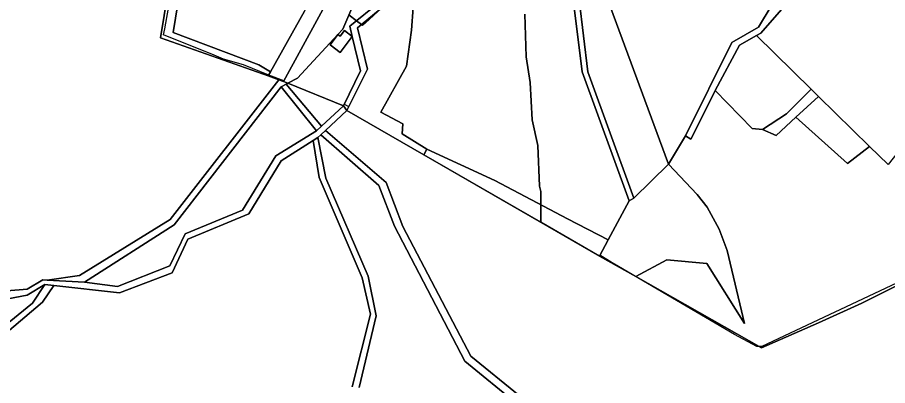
# Model space of a CAD drawing. Extents: x -477304 to -465429, y -1159113 to -1149210.
# Drawn here: x -471947.6 to -471512.5, y -1157745.6 to -1157561.7 of the extents above; entities that cross this region are included whole.
import ezdxf

# ---------------------------------------------------------------- set-up
doc = ezdxf.new("R2010")
doc.units = 0
for name, color, linetype in [('BPEJ_s', 7, 'Continuous'), ('orna_s', 7, 'Continuous'), ('ostatni_s', 7, 'Continuous'), ('PUPFL_s', 7, 'Continuous'), ('trav_porost_s', 7, 'Continuous'), ('voda_s', 7, 'Continuous')]:
    doc.layers.add(name, color=color, linetype=linetype)

msp = doc.modelspace()

# ---------------------------------------------------------------- linework, layer by layer
at = {"layer": 'BPEJ_s'}
for points in [[(-471693.79, -1157560.12), (-471693.15, -1157581.39), (-471691.24, -1157594.15), (-471690.7, -1157603.5), (-471690.17, -1157612.86), (-471687.41, -1157625.62), (-471686.56, -1157646.04), (-471685.92, -1157648.59), (-471685.92, -1157655.2), (-471685.92, -1157663.42), (-471685.92, -1157663.92), (-471744.37, -1157630.27), (-471782.79, -1157608.16), (-471781.89, -1157606.35), (-471784.11, -1157604.97), (-471784.51, -1157605.8), (-471812.42, -1157594.56), (-471814.49, -1157593.73), (-471814.33, -1157593.43), (-471821.86, -1157590.45), (-471834.58, -1157585.43), (-471844.58, -1157582.45), (-471849.19, -1157580.6), (-471874.5, -1157570.43), (-471873.93, -1157567.35), (-471872.01, -1157557.14)], [(-471502.38, -1157691.77), (-471575.33, -1157726.01), (-471576.93, -1157726.01), (-471577.88, -1157726.01), (-471588.94, -1157720.05), (-471647.07, -1157686.14), (-471650.19, -1157684.32), (-471656.31, -1157680.45), (-471656.52, -1157680.84), (-471685.92, -1157663.92), (-471744.37, -1157630.27), (-471782.79, -1157608.16), (-471781.89, -1157606.35), (-471784.11, -1157604.97), (-471784.51, -1157605.8), (-471812.42, -1157594.56), (-471814.49, -1157593.73), (-471814.33, -1157593.43), (-471821.86, -1157590.45), (-471834.58, -1157585.43), (-471844.58, -1157582.45), (-471849.19, -1157580.6), (-471874.5, -1157570.43), (-471873.93, -1157567.35), (-471872.01, -1157557.14)], [(-471765.16, -1157556.74), (-471771.63, -1157562.67), (-471774.98, -1157565.74), (-471775.56, -1157565.29), (-471778.01, -1157563.38), (-471781.85, -1157560.39)], [(-471781.85, -1157560.39), (-471778.01, -1157563.38), (-471775.56, -1157565.29), (-471774.98, -1157565.74), (-471771.63, -1157562.67), (-471765.16, -1157556.74)], [(-471685.92, -1157663.92), (-471685.92, -1157663.42), (-471685.92, -1157655.2), (-471685.92, -1157648.59), (-471686.56, -1157646.04), (-471687.41, -1157625.62), (-471690.17, -1157612.86), (-471690.7, -1157603.5), (-471691.24, -1157594.15), (-471693.15, -1157581.39), (-471693.79, -1157560.12)], [(-471502.38, -1157691.77), (-471575.33, -1157726.01), (-471576.93, -1157726.01), (-471577.88, -1157726.01), (-471588.94, -1157720.05), (-471647.07, -1157686.14), (-471650.19, -1157684.32), (-471656.31, -1157680.45), (-471656.52, -1157680.84), (-471685.92, -1157663.92)]]:
    msp.add_lwpolyline(points, dxfattribs=at)
at = {"layer": 'orna_s'}
for points in [[(-471547.05, -1157601.11), (-471550.71, -1157597.52), (-471578.01, -1157570.79), (-471575.79, -1157569.55), (-471551.61, -1157541.71), (-471517.22, -1157482.14), (-471505.29, -1157473.28), (-471505.08, -1157470.14), (-471478.05, -1157473.4), (-471477.93, -1157477.66), (-471474.94, -1157588.42), (-471478.16, -1157592.2), (-471512.23, -1157635.18), (-471521.57, -1157626.07)], [(-471791.23, -1157575.31), (-471786.11, -1157579.15), (-471780.16, -1157571.23), (-471776.02, -1157588.31), (-471784.51, -1157605.8), (-471812.42, -1157594.56), (-471807.47, -1157591.99), (-471787.38, -1157570.19)], [(-471598.66, -1157598.26), (-471586.44, -1157575.51), (-471578.01, -1157570.79), (-471550.71, -1157597.52), (-471562.98, -1157609.83), (-471574.96, -1157617.7), (-471580.24, -1157617.21)]]:
    msp.add_lwpolyline(points, close=True, dxfattribs=at)
at = {"layer": 'ostatni_s'}
for points in [[(-471676.72, -1157500.73), (-471687.37, -1157474.86), (-471712.04, -1157432.74), (-471709.92, -1157430.51), (-471707.87, -1157432.89), (-471707.84, -1157436.21), (-471692.47, -1157453.73), (-471673.84, -1157483.89), (-471670.06, -1157505.04), (-471622.06, -1157634.93), (-471639.34, -1157652.02), (-471662.42, -1157588.78), (-471668.85, -1157534.83)], [(-471788.91, -1157531.81), (-471771.39, -1157500.99), (-471769.51, -1157497.69), (-471767.22, -1157493.66), (-471763.27, -1157486.72), (-471763.97, -1157501.31), (-471796.86, -1157561.38), (-471814.49, -1157593.73), (-471816.77, -1157592.89), (-471822.11, -1157590.91), (-471820.94, -1157588.81), (-471804.1, -1157558.57), (-471802.78, -1157556.21)], [(-471791.23, -1157575.31), (-471787.38, -1157570.19), (-471786.18, -1157571.09), (-471784.08, -1157568.29), (-471780.16, -1157571.23), (-471786.11, -1157579.15)], [(-471814.49, -1157593.73), (-471812.42, -1157594.56), (-471813.25, -1157594.99), (-471815.75, -1157596.41), (-471869.18, -1157665.29), (-471913.96, -1157693.94), (-471932.76, -1157692.93), (-471916.55, -1157690.62), (-471871.26, -1157662.56), (-471816.77, -1157592.89)], [(-471815.75, -1157596.41), (-471813.25, -1157594.99), (-471795.52, -1157615.97), (-471798.03, -1157618.29)]]:
    msp.add_lwpolyline(points, close=True, dxfattribs=at)
for points in [[(-471697.41, -1157755.03), (-471723.81, -1157733.33), (-471759.01, -1157665.96), (-471766.88, -1157645.6), (-471795.89, -1157620.39), (-471793.52, -1157618.18), (-471763.21, -1157644.18), (-471754.78, -1157666.13), (-471720.85, -1157730.87), (-471696.74, -1157750.49)], [(-471984.21, -1157740.17), (-471939.99, -1157704.36), (-471933.81, -1157695.01), (-471929.38, -1157695.52), (-471934.96, -1157703.95), (-471983.65, -1157744.98)]]:
    msp.add_lwpolyline(points, dxfattribs=at)
at = {"layer": 'PUPFL_s'}
for points in [[(-471835.2, -1157322.06), (-471838.46, -1157342.13), (-471853.04, -1157431.41), (-471874.14, -1157560.64), (-471875.99, -1157571.87), (-471822.11, -1157590.91), (-471816.77, -1157592.89), (-471871.26, -1157662.56), (-471916.55, -1157690.62), (-471932.76, -1157692.93), (-471934.92, -1157692.81), (-471942.65, -1157697.45), (-471965.21, -1157699.3)], [(-471501.33, -1157692.34), (-471525.35, -1157704.38), (-471546.95, -1157714.21), (-471575.59, -1157726.77), (-471638.34, -1157691.04), (-471622.8, -1157682.71), (-471602.79, -1157684.66), (-471584.1, -1157714.54), (-471592.71, -1157678.13), (-471596.68, -1157667.46), (-471602.7, -1157656.44), (-471607.76, -1157650.13), (-471622.06, -1157634.93), (-471613.59, -1157620.79), (-471610.79, -1157622.47), (-471607.71, -1157616.32), (-471598.66, -1157598.26), (-471580.24, -1157617.21), (-471574.96, -1157617.7), (-471568.18, -1157620.58), (-471558.36, -1157611.53), (-471532.53, -1157634.67), (-471521.57, -1157626.07), (-471512.23, -1157635.18)], [(-471696.74, -1157750.49), (-471720.85, -1157730.87), (-471754.78, -1157666.13), (-471763.21, -1157644.18), (-471793.52, -1157618.18), (-471782.79, -1157608.16), (-471744.37, -1157630.27), (-471656.52, -1157680.84), (-471638.34, -1157691.04), (-471575.59, -1157726.77), (-471546.95, -1157714.21), (-471525.35, -1157704.38), (-471501.33, -1157692.34)], [(-471776.72, -1157746.44), (-471768.12, -1157710.64), (-471772.14, -1157690.85), (-471793.3, -1157642.01), (-471797.32, -1157621.61), (-471795.89, -1157620.39), (-471766.88, -1157645.6), (-471759.01, -1157665.96), (-471723.81, -1157733.33), (-471697.41, -1157755.03)], [(-471983.65, -1157744.98), (-471934.96, -1157703.95), (-471929.38, -1157695.52), (-471896.55, -1157699.27), (-471870.15, -1157689.24), (-471862.3, -1157672.4), (-471831.84, -1157659.7), (-471815.64, -1157633.24), (-471799.65, -1157623.09), (-471796.64, -1157641.6), (-471775.21, -1157691.77), (-471771.08, -1157709.81), (-471780.18, -1157746.13)], [(-471963.04, -1157704.27), (-471942.67, -1157700.46), (-471933.81, -1157695.01), (-471939.99, -1157704.36), (-471984.21, -1157740.17)]]:
    msp.add_lwpolyline(points, dxfattribs=at)
for points in [[(-471874.14, -1157560.64), (-471853.04, -1157431.41), (-471848.24, -1157432.28), (-471860.8, -1157513.53), (-471865.07, -1157540.4), (-471869.7, -1157569.13), (-471826.88, -1157585.42), (-471820.94, -1157588.81), (-471822.11, -1157590.91), (-471875.99, -1157571.87)], [(-471813.25, -1157594.99), (-471812.42, -1157594.56), (-471784.51, -1157605.8), (-471795.52, -1157615.97)], [(-471869.18, -1157665.29), (-471815.75, -1157596.41), (-471798.03, -1157618.29), (-471818.3, -1157630.79), (-471835.09, -1157657.91), (-471863.71, -1157669.84), (-471871.33, -1157685.68), (-471897.51, -1157696.14), (-471913.96, -1157693.94)], [(-471602.79, -1157684.66), (-471622.8, -1157682.71), (-471638.34, -1157691.04), (-471656.52, -1157680.84), (-471652.19, -1157672.8), (-471641.66, -1157653.23), (-471639.34, -1157652.02), (-471622.06, -1157634.93), (-471607.76, -1157650.13), (-471602.7, -1157656.44), (-471596.68, -1157667.46), (-471592.71, -1157678.13), (-471584.1, -1157714.54)]]:
    msp.add_lwpolyline(points, close=True, dxfattribs=at)
at = {"layer": 'trav_porost_s'}
for points in [[(-471764.32, -1157556.05), (-471758.55, -1157543.86), (-471761.62, -1157519.02), (-471761.05, -1157496.55), (-471759.22, -1157493.56), (-471750.68, -1157481.01), (-471747.27, -1157471.62), (-471743.9, -1157471.34), (-471735.05, -1157481.44), (-471751.68, -1157527.58), (-471748.83, -1157545.24), (-471750.56, -1157568.11), (-471753.08, -1157586.1), (-471765.84, -1157608.97), (-471754.9, -1157614.85), (-471755.19, -1157619.78), (-471742.86, -1157627.43), (-471744.37, -1157630.27), (-471782.79, -1157608.16), (-471772.44, -1157587.49), (-471777.44, -1157566.83)], [(-471570.71, -1157556.09), (-471553.82, -1157534.36), (-471534.73, -1157499.53), (-471528.46, -1157488.05), (-471532.78, -1157472.01), (-471531.84, -1157470.92), (-471517.22, -1157482.14), (-471551.61, -1157541.71), (-471575.79, -1157569.55), (-471578.01, -1157570.79), (-471586.44, -1157575.51), (-471598.66, -1157598.26), (-471607.71, -1157616.32), (-471610.79, -1157622.47), (-471613.59, -1157620.79), (-471590.43, -1157574.26), (-471576.95, -1157566.49)], [(-471814.49, -1157593.73), (-471796.86, -1157561.38), (-471763.97, -1157501.31), (-471764.31, -1157519.65), (-471784.92, -1157567.52), (-471787.38, -1157570.19), (-471807.47, -1157591.99), (-471812.42, -1157594.56)], [(-471622.05, -1157521.38), (-471618.62, -1157522.55), (-471594.86, -1157536.9), (-471570.71, -1157556.09), (-471576.95, -1157566.49), (-471590.43, -1157574.26), (-471613.59, -1157620.79), (-471622.06, -1157634.93), (-471670.06, -1157505.04)], [(-471764.31, -1157519.65), (-471761.26, -1157543.03), (-471766.55, -1157554.12), (-471781.41, -1157566.12), (-471780.16, -1157571.23), (-471784.08, -1157568.29), (-471786.18, -1157571.09), (-471787.38, -1157570.19), (-471784.92, -1157567.52)], [(-471668.85, -1157534.83), (-471662.42, -1157588.78), (-471639.34, -1157652.02), (-471641.66, -1157653.23), (-471665.13, -1157588.82), (-471669.22, -1157556.67), (-471671.41, -1157539.41)], [(-471826.88, -1157585.42), (-471869.7, -1157569.13), (-471865.07, -1157540.4), (-471802.78, -1157556.21), (-471804.1, -1157558.57), (-471820.94, -1157588.81)], [(-471755.19, -1157619.78), (-471754.9, -1157614.85), (-471765.84, -1157608.97), (-471753.08, -1157586.1), (-471750.56, -1157568.11), (-471748.83, -1157545.24), (-471669.22, -1157556.67), (-471665.13, -1157588.82), (-471641.66, -1157653.23), (-471652.19, -1157672.8), (-471672.55, -1157662.28), (-471708.77, -1157643.11), (-471742.86, -1157627.43)], [(-471547.05, -1157601.11), (-471558.36, -1157611.53), (-471568.18, -1157620.58), (-471574.96, -1157617.7), (-471562.98, -1157609.83), (-471550.71, -1157597.52)], [(-471558.36, -1157611.53), (-471547.05, -1157601.11), (-471521.57, -1157626.07), (-471532.53, -1157634.67)], [(-471656.52, -1157680.84), (-471744.37, -1157630.27), (-471742.86, -1157627.43), (-471708.77, -1157643.11), (-471672.55, -1157662.28), (-471652.19, -1157672.8)]]:
    msp.add_lwpolyline(points, close=True, dxfattribs=at)
at = {"layer": 'voda_s'}
for points in [[(-471764.32, -1157556.05), (-471777.44, -1157566.83), (-471772.44, -1157587.49), (-471782.79, -1157608.16), (-471784.51, -1157605.8), (-471776.02, -1157588.31), (-471780.16, -1157571.23), (-471781.41, -1157566.12), (-471766.55, -1157554.12)], [(-471965.21, -1157699.3), (-471942.65, -1157697.45), (-471934.92, -1157692.81), (-471932.76, -1157692.93), (-471913.96, -1157693.94), (-471897.51, -1157696.14), (-471871.33, -1157685.68), (-471863.71, -1157669.84), (-471835.09, -1157657.91), (-471818.3, -1157630.79), (-471798.03, -1157618.29), (-471795.52, -1157615.97), (-471784.51, -1157605.8), (-471782.79, -1157608.16), (-471793.52, -1157618.18), (-471795.89, -1157620.39), (-471797.32, -1157621.61), (-471799.65, -1157623.09), (-471815.64, -1157633.24), (-471831.84, -1157659.7), (-471862.3, -1157672.4), (-471870.15, -1157689.24), (-471896.55, -1157699.27), (-471929.38, -1157695.52), (-471933.81, -1157695.01), (-471942.67, -1157700.46), (-471963.04, -1157704.27)], [(-471780.18, -1157746.13), (-471771.08, -1157709.81), (-471775.21, -1157691.77), (-471796.64, -1157641.6), (-471799.65, -1157623.09), (-471797.32, -1157621.61), (-471793.3, -1157642.01), (-471772.14, -1157690.85), (-471768.12, -1157710.64), (-471776.72, -1157746.44)]]:
    msp.add_lwpolyline(points, dxfattribs=at)

doc.saveas('drawing.dxf')
